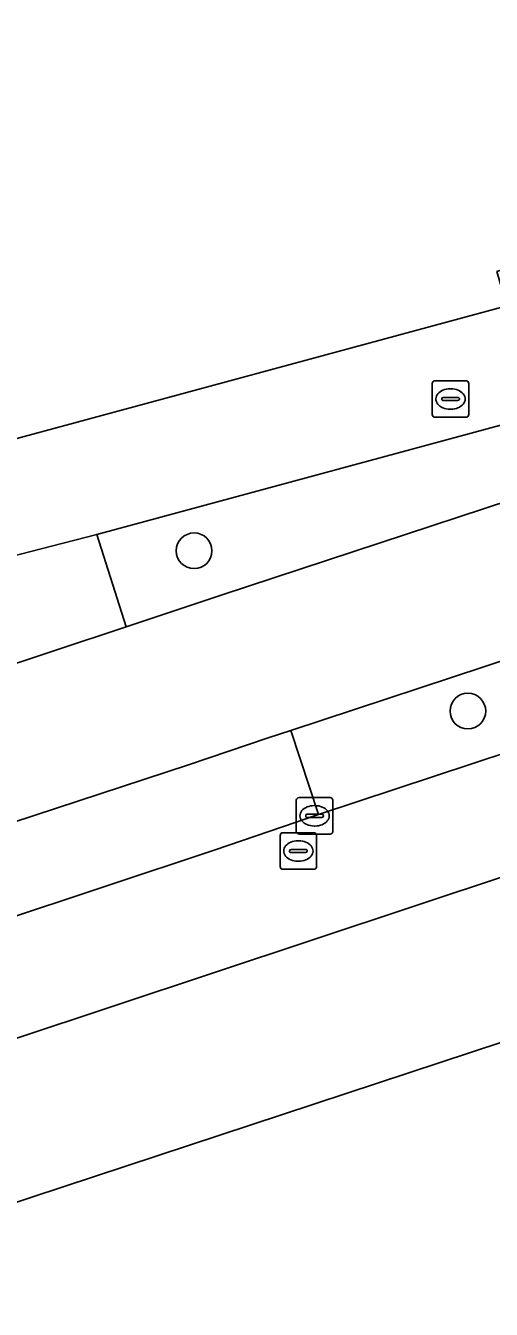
# Model space of a CAD drawing. Extents: x 161087 to 161926, y 382572 to 383873.
# Drawn here: x 161640.73 to 161653.49, y 382778.05 to 382813.22 of the extents above; entities that cross this region are included whole.
import ezdxf

# ---------------------------------------------------------------- set-up
doc = ezdxf.new("R2010")
doc.units = 0
for name, color, linetype in [('IMGEO_Berm_groen', 7, 'Continuous'), ('IMGEO_Berm_halfverhard', 7, 'Continuous'), ('IMGEO_Berm_open', 7, 'Continuous'), ('IMGEO_Boom', 7, 'Continuous'), ('IMGEO_Erf', 7, 'Continuous'), ('IMGEO_Fietspad_gesloten', 7, 'Continuous'), ('IMGEO_Kolk', 7, 'Continuous'), ('IMGEO_Pand', 7, 'Continuous'), ('IMGEO_Rijbaan_lokaal_gesloten', 7, 'Continuous'), ('IMGEO_Voetpad_open', 7, 'Continuous')]:
    doc.layers.add(name, color=color, linetype=linetype)

msp = doc.modelspace()

# ---------------------------------------------------------------- linework, layer by layer
at = {"layer": 'IMGEO_Berm_groen'}
for points in [[(161669.12, 382805.198), (161668.823, 382806.36), (161642.785, 382799.309), (161642.68, 382799.282), (161643.487, 382796.752), (161643.598, 382796.789), (161646.117, 382797.624)], [(161674.253, 382800.049), (161673.571, 382802.349), (161647.995, 382793.914), (161648.757, 382791.611), (161662.429, 382796.134)]]:
    msp.add_lwpolyline(points, close=True, dxfattribs=at)
at = {"layer": 'IMGEO_Berm_halfverhard'}
msp.add_lwpolyline([(161642.68, 382799.282), (161635.645, 382797.471), (161636.587, 382794.458), (161637.587, 382794.797), (161643.487, 382796.752)], close=True, dxfattribs=at)
at = {"layer": 'IMGEO_Berm_open'}
msp.add_lwpolyline([(161645.919, 382790.64), (161648.138, 382791.404), (161648.646, 382791.574), (161648.757, 382791.611), (161647.995, 382793.914), (161647.376, 382793.71), (161645.193, 382792.972), (161636.138, 382789.999), (161620.39, 382784.782), (161621.173, 382782.476), (161626.567, 382784.247), (161630.206, 382785.442), (161636.843, 382787.626)], close=True, dxfattribs=at)
at = {"layer": 'IMGEO_Boom'}
for centre in [(161645.345, 382798.835), (161652.845, 382794.444)]:
    msp.add_circle(centre, 0.489, dxfattribs=at)
at = {"layer": 'IMGEO_Erf'}
msp.add_lwpolyline([(161712.955, 382781.187), (161710.53, 382787.424), (161708.527, 382792.577), (161702.9, 382790.39), (161703.029, 382790.057), (161700.892, 382787.466), (161700.822, 382787.646), (161694.622, 382780.114), (161693.332, 382781.441), (161693.557, 382783.201), (161689.279, 382781.794), (161686.574, 382780.904), (161683.613, 382779.93), (161683.448, 382779.876), (161682.763, 382781.94), (161681.287, 382781.455), (161677.03, 382780.056), (161674.804, 382786.826), (161673.242, 382791.575), (161667.594, 382789.929), (161637.427, 382779.982)], dxfattribs=at)
at = {"layer": 'IMGEO_Fietspad_gesloten'}
for points in [[(161590.845, 382774.955), (161600.424, 382778.175), (161606.867, 382780.274), (161620.39, 382784.782), (161636.138, 382789.999), (161645.193, 382792.972), (161647.376, 382793.71), (161647.995, 382793.914), (161673.571, 382802.349), (161674.047, 382802.506), (161679.239, 382804.225), (161681.775, 382805.065), (161703.785, 382812.521), (161709.459, 382814.438)], [(161687.036, 382811.115), (161680.653, 382809.049), (161672.813, 382806.414), (161669.12, 382805.198), (161646.117, 382797.624), (161643.598, 382796.789), (161643.487, 382796.752), (161637.587, 382794.797), (161636.587, 382794.458), (161636.5, 382794.429), (161633.539, 382793.428), (161627.936, 382791.59), (161605.586, 382784.256), (161599.127, 382782.114), (161588.363, 382778.462)]]:
    msp.add_lwpolyline(points, dxfattribs=at)
at = {"layer": 'IMGEO_Kolk'}
for p, q in [((161651.869, 382802.567), (161651.869, 382803.419)), ((161651.944, 382803.493), (161652.796, 382803.493)), ((161652.87, 382803.419), (161652.87, 382802.567)), ((161652.171, 382803.036), (161652.569, 382803.036)), ((161652.357, 382803.273), (161652.382, 382803.273)), ((161652.128, 382802.987), (161652.128, 382802.999)), ((161652.566, 382802.95), (161652.168, 382802.95)), ((161652.38, 382802.713), (161652.355, 382802.713)), ((161652.612, 382802.999), (161652.612, 382802.987)), ((161652.796, 382802.493), (161651.944, 382802.493)), ((161648.145, 382791.148), (161648.145, 382792)), ((161648.22, 382792.074), (161649.072, 382792.074)), ((161648.633, 382791.854), (161648.658, 382791.854)), ((161649.146, 382792), (161649.146, 382791.148)), ((161648.404, 382791.568), (161648.404, 382791.58)), ((161648.842, 382791.531), (161648.444, 382791.531)), ((161648.447, 382791.617), (161648.845, 382791.617)), ((161648.888, 382791.58), (161648.888, 382791.568)), ((161647.776, 382791.111), (161648.628, 382791.111)), ((161649.072, 382791.074), (161648.22, 382791.074)), ((161648.656, 382791.294), (161648.631, 382791.294)), ((161647.701, 382790.185), (161647.701, 382791.037)), ((161648.189, 382790.891), (161648.214, 382790.891)), ((161648.702, 382791.037), (161648.702, 382790.185)), ((161647.96, 382790.605), (161647.96, 382790.617)), ((161648.398, 382790.568), (161648, 382790.568)), ((161648.003, 382790.654), (161648.401, 382790.654)), ((161648.444, 382790.617), (161648.444, 382790.605)), ((161648.628, 382790.111), (161647.776, 382790.111)), ((161648.212, 382790.331), (161648.187, 382790.331))]:
    msp.add_line(p, q, dxfattribs=at)
for points in [[(161651.869, 382802.567), (161651.869, 382803.419)], [(161651.944, 382803.493), (161652.796, 382803.493)], [(161652.87, 382803.419), (161652.87, 382802.567)], [(161652.796, 382802.493), (161651.944, 382802.493)], [(161648.145, 382791.148), (161648.145, 382792)], [(161648.22, 382792.074), (161649.072, 382792.074)], [(161649.146, 382792), (161649.146, 382791.148)], [(161647.776, 382791.111), (161648.628, 382791.111)], [(161649.072, 382791.074), (161648.22, 382791.074)], [(161647.701, 382790.185), (161647.701, 382791.037)], [(161648.702, 382791.037), (161648.702, 382790.185)], [(161648.628, 382790.111), (161647.776, 382790.111)]]:
    msp.add_lwpolyline(points, dxfattribs=at)
for centre, radius, start, end in [((161651.946, 382803.417), 0.0765, 91.552, 178.448), ((161651.946, 382803.417), 0.0765, 91.552, 178.448), ((161652.794, 382803.417), 0.0765, 1.552, 88.448), ((161652.794, 382803.417), 0.0765, 1.552, 88.448), ((161652.168, 382802.996), 0.0403, 85.8775, 175.7526), ((161652.573, 382802.998), 0.0386, 1.7309, 96.639), ((161652.165, 382802.986), 0.0366, 178.938, 274.7102), ((161652.569, 382802.993), 0.043, 264.8664, 352.4533), ((161651.946, 382802.569), 0.0765, 181.552, 268.448), ((161651.946, 382802.569), 0.0765, 181.552, 268.448), ((161652.794, 382802.569), 0.0765, 271.552, 358.448), ((161652.794, 382802.569), 0.0765, 271.552, 358.448), ((161648.222, 382791.998), 0.0765, 91.552, 178.448), ((161648.222, 382791.998), 0.0765, 91.552, 178.448), ((161649.07, 382791.998), 0.0765, 1.552, 88.448), ((161649.07, 382791.998), 0.0765, 1.552, 88.448), ((161648.444, 382791.577), 0.0403, 85.8775, 175.7526), ((161648.441, 382791.567), 0.0366, 178.938, 274.7102), ((161648.845, 382791.574), 0.043, 264.8664, 352.4533), ((161648.849, 382791.579), 0.0386, 1.7309, 96.639), ((161647.778, 382791.035), 0.0765, 91.552, 178.448), ((161647.778, 382791.035), 0.0765, 91.552, 178.448), ((161648.222, 382791.15), 0.0765, 181.552, 268.448), ((161648.222, 382791.15), 0.0765, 181.552, 268.448), ((161648.626, 382791.035), 0.0765, 1.552, 88.448), ((161648.626, 382791.035), 0.0765, 1.552, 88.448), ((161649.07, 382791.15), 0.0765, 271.552, 358.448), ((161649.07, 382791.15), 0.0765, 271.552, 358.448), ((161648, 382790.614), 0.0403, 85.8775, 175.7526), ((161647.997, 382790.604), 0.0366, 178.938, 274.7102), ((161648.401, 382790.611), 0.043, 264.8664, 352.4533), ((161648.405, 382790.616), 0.0386, 1.7309, 96.639), ((161647.778, 382790.187), 0.0765, 181.552, 268.448), ((161647.778, 382790.187), 0.0765, 181.552, 268.448), ((161648.626, 382790.187), 0.0765, 271.552, 358.448), ((161648.626, 382790.187), 0.0765, 271.552, 358.448)]:
    msp.add_arc(centre, radius, start, end, dxfattribs=at)
for centre, major_axis, ratio, start_param, end_param in [((161652.356, 382802.993), (-0.387, 0.002), 0.722429, 4.712389, 7.853982), ((161652.381, 382802.993), (-0.39, 0.002), 0.717154, 1.570796, 4.712389), ((161648.632, 382791.574), (-0.387, 0.002), 0.722429, 4.712389, 7.853982), ((161648.657, 382791.574), (-0.39, 0.002), 0.717154, 1.570796, 4.712389), ((161648.188, 382790.611), (-0.387, 0.002), 0.722429, 4.712389, 7.853982), ((161648.213, 382790.611), (-0.39, 0.002), 0.717154, 1.570796, 4.712389)]:
    msp.add_ellipse(centre, major_axis=major_axis, ratio=ratio, start_param=start_param, end_param=end_param, dxfattribs=at)
at = {"layer": 'IMGEO_Pand'}
msp.add_lwpolyline([(161688.4, 382814.886), (161684.295, 382828.033), (161680.902, 382826.981), (161680.177, 382826.756), (161637.768, 382813.613), (161637.055, 382815.912), (161632.654, 382814.494), (161630.959, 382813.948), (161635.191, 382800.49), (161641.161, 382802.095), (161653.909, 382805.547), (161653.642, 382806.49), (161658.509, 382808.046), (161658.838, 382806.882)], close=True, dxfattribs=at)
at = {"layer": 'IMGEO_Rijbaan_lokaal_gesloten'}
msp.add_lwpolyline([(161640.402, 382785.458), (161656.819, 382790.909), (161682.921, 382799.59), (161696.266, 382804.008), (161701.663, 382805.805), (161702.586, 382806.112), (161703.341, 382806.363), (161702.348, 382809.37), (161698.143, 382807.988), (161682.511, 382802.794), (161679.974, 382801.957), (161679.006, 382801.638), (161674.729, 382800.207), (161674.253, 382800.049), (161662.429, 382796.134), (161648.757, 382791.611), (161648.646, 382791.574), (161648.138, 382791.404), (161645.919, 382790.64), (161636.843, 382787.626)], dxfattribs=at)
at = {"layer": 'IMGEO_Voetpad_open'}
for points in [[(161693.655, 382812.828), (161704.199, 382816.39), (161708.762, 382817.931), (161708.131, 382820.483), (161701.984, 382818.641), (161696.767, 382817.195), (161690.898, 382815.569), (161688.4, 382814.886), (161658.838, 382806.882), (161658.509, 382808.046), (161653.642, 382806.49), (161653.909, 382805.547), (161641.161, 382802.095), (161635.191, 382800.49), (161623.676, 382796.778)], [(161635.563, 382797.45), (161635.645, 382797.471), (161642.68, 382799.282), (161642.785, 382799.309), (161668.823, 382806.36), (161669.12, 382805.198), (161672.813, 382806.414), (161680.653, 382809.049), (161687.036, 382811.115)], [(161707.227, 382807.634), (161703.341, 382806.363), (161702.586, 382806.112), (161701.663, 382805.805), (161702.253, 382804.092), (161696.911, 382802.26), (161683.568, 382797.683), (161682.921, 382799.59), (161656.819, 382790.909), (161640.402, 382785.458), (161637.495, 382784.499), (161619.539, 382778.558), (161618.873, 382778.339), (161619.632, 382776.119), (161601.27, 382769.836), (161600.455, 382772.219), (161599.942, 382772.001), (161599.434, 382771.772)], [(161574.477, 382750.86), (161579.443, 382754.299), (161583.93, 382757.469), (161585.099, 382758.295), (161585.017, 382758.404), (161586.678, 382759.589), (161588.667, 382761.008), (161590.565, 382762.379), (161595.594, 382766.012), (161595.696, 382765.813), (161596.009, 382765.952), (161595.848, 382766.199), (161596.018, 382766.327), (161596.158, 382766.372), (161601.023, 382767.942), (161624.636, 382775.599), (161633.162, 382778.456), (161637.427, 382779.982), (161667.594, 382789.929), (161673.242, 382791.575), (161679.143, 382793.516), (161684.809, 382795.379)]]:
    msp.add_lwpolyline(points, dxfattribs=at)

doc.saveas('drawing.dxf')
